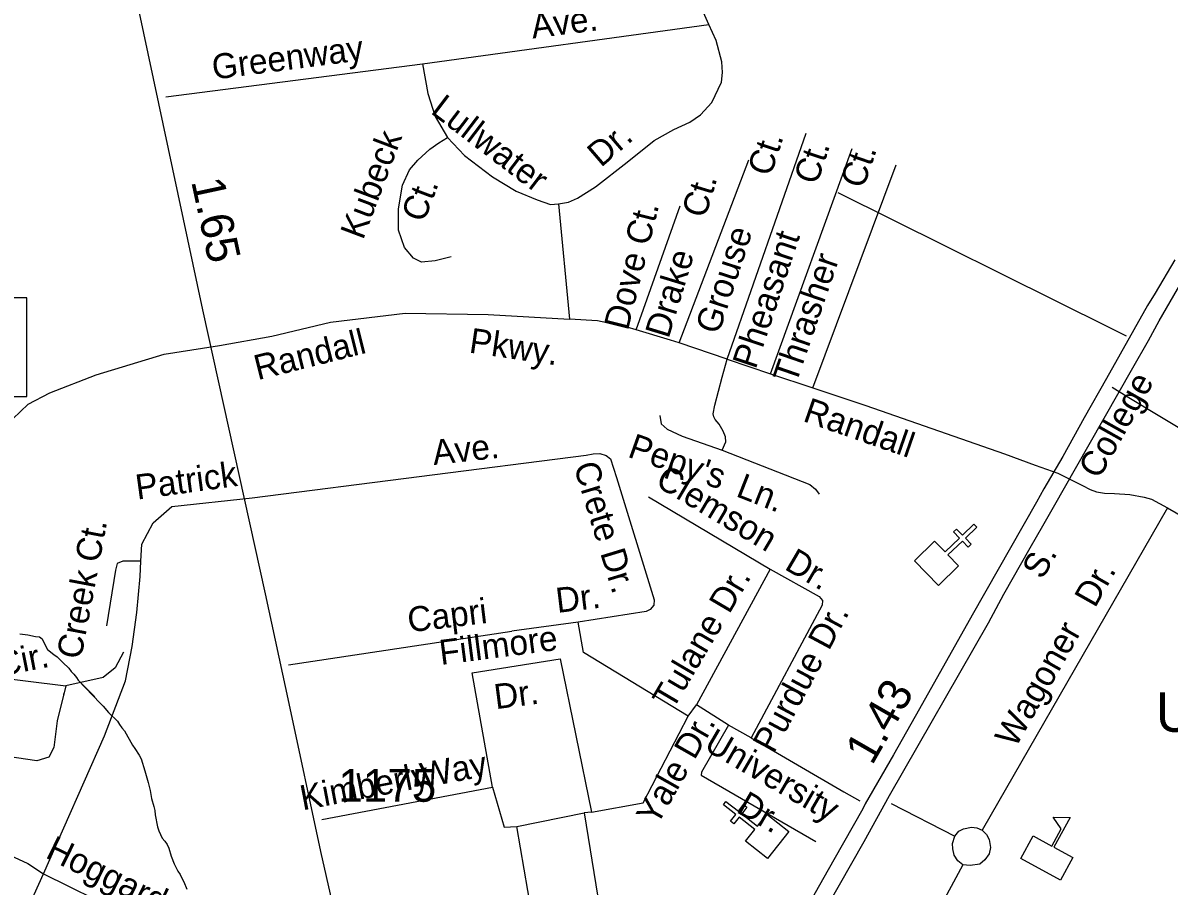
# Model space of a CAD drawing. Extents: x 2290055 to 2389491, y 66597 to 237875.
# Drawn here: x 2335553 to 2339912, y 175324 to 178607 of the extents above; entities that cross this region are included whole.
import ezdxf

# ---------------------------------------------------------------- set-up
doc = ezdxf.new("R2010")
doc.units = 0
for name, color, linetype in [('Exist Cultural Church CELL', 7, 'Continuous'), ('Exist Cultural Educational Facility College or University CELL', 7, 'Continuous'), ('Exist Cultural Educational Facility College or University Label', 7, 'Continuous'), ('Exist Hydrographic Creek Single Shore', 7, 'Continuous'), ('Exist Road Non-System Type 51', 7, 'Continuous'), ('Exist Road Non-System Type 51 Label', 7, 'Continuous'), ('Exist Road Primary US Divided Attributed', 7, 'Continuous'), ('Exist Road Primary US Label', 7, 'Continuous'), ('Exist Road Primary US Mileage Hundredths English Label', 7, 'Continuous'), ('Exist Road Secondary Mileage Hundredths English Label', 7, 'Continuous'), ('Exist Road Secondary Type 51 Attributed', 7, 'Continuous'), ('Exist Road Secondary Type 51 Number Label', 7, 'Continuous')]:
    doc.layers.add(name, color=color, linetype=linetype)

msp = doc.modelspace()

# ---------------------------------------------------------------- linework, layer by layer
at = {"layer": 'Exist Cultural Church CELL'}
for points in [[(2339020.2, 176635.4), (2339060, 176594.6), (2339114.6, 176647.7), (2339092.3, 176670.6), (2339103.8, 176681.8), (2339126.1, 176658.8), (2339169.2, 176700.7), (2339180.4, 176689.2), (2339137.2, 176647.3), (2339159.5, 176624.4), (2339148.1, 176613.2), (2339125.8, 176636.2), (2339071.1, 176583.1), (2339111.2, 176541.7), (2339034.9, 176467.5), (2338943.9, 176561.2)], [(2338301.6, 175494.6), (2338336.7, 175539.5), (2338276.8, 175586.5), (2338257, 175561.3), (2338244.4, 175571.2), (2338264.2, 175596.3), (2338216.9, 175633.5), (2338226.8, 175646.1), (2338274.1, 175608.9), (2338293.9, 175634.1), (2338306.4, 175624.2), (2338286.7, 175599.1), (2338346.6, 175552.1), (2338382.2, 175597.3), (2338466, 175531.6), (2338385.3, 175428.9)]]:
    msp.add_lwpolyline(points, close=True, dxfattribs=at)
at = {"layer": 'Exist Cultural Educational Facility College or University CELL'}
msp.add_lwpolyline([(2339347.7, 175428.7), (2339394.4, 175514.8), (2339465.6, 175476.1), (2339501.4, 175542.1), (2339471.6, 175585.9), (2339535.3, 175584.5), (2339474, 175471.6), (2339545.3, 175432.9), (2339498.6, 175346.9)], close=True, dxfattribs=at)
at = {"layer": 'Exist Hydrographic Creek Single Shore'}
msp.add_lwpolyline([(2335568.5, 177561.5), (2334323.2, 177561.5), (2334323.2, 177186), (2335568.5, 177186)], close=True, dxfattribs=at)
for points in [[(2335541.2, 176283.6), (2335571.7, 176279.8), (2335601.2, 176272.9), (2335616, 176271.3), (2335626.2, 176264.4), (2335639.5, 176237.2), (2335647.2, 176223.6), (2335671.2, 176204.8), (2335684, 176195.9), (2335704.7, 176174), (2335727.2, 176152.9), (2335736.7, 176140.5), (2335747.2, 176129.6), (2335756.5, 176117.6), (2335763, 176107.3)], [(2335827.2, 176044.2), (2335763, 176107.3), (2335847, 176019.5), (2335858.7, 176007.9), (2335879.2, 175984.4), (2335912.5, 175951), (2335920.5, 175937.9), (2335929.2, 175925.6), (2335939, 175913.8), (2335970, 175860), (2335979.2, 175847.4), (2335995.5, 175822), (2336002.5, 175807.9), (2336016.7, 175762.7), (2336029.5, 175718), (2336037, 175687.5), (2336042, 175656.7), (2336051.2, 175626.6), (2336054.2, 175611.1), (2336055.7, 175595.1), (2336064.5, 175549), (2336069.5, 175534.7), (2336083, 175506.7), (2336092.7, 175494.8), (2336101.5, 175481.9), (2336107.5, 175468.1), (2336116.5, 175438), (2336128.5, 175408.4), (2336142, 175381), (2336150.7, 175367.8), (2336157.5, 175354.3), (2336164.5, 175340.1), (2336176.2, 175311.9)]]:
    msp.add_lwpolyline(points, dxfattribs=at)
at = {"layer": 'Exist Road Non-System Type 51'}
for p, q in [((2337072.3, 178450.7), (2338161, 178600.1)), ((2336096.9, 178326), (2337072.3, 178450.7)), ((2338652.3, 177961.2), (2339687.6, 177447.2)), ((2339687.6, 177447.2), (2339748.3, 177417.1)), ((2339402.7, 176925.3), (2339467.3, 176901.7)), ((2339467.3, 176901.7), (2339488.8, 176893.9)), ((2339488.8, 176893.9), (2339509.1, 176883.9)), ((2339509.1, 176883.9), (2339569.8, 176853.9)), ((2337931.8, 176804.3), (2338394.9, 176528.6)), ((2339905.6, 176762.3), (2339200.6, 175536.2)), ((2338394.9, 176528.6), (2338115.1, 176013.1)), ((2337664.5, 176327.3), (2337411.8, 176293.4)), ((2338083, 175969.8), (2338115.1, 176013.1)), ((2338236.2, 175936.1), (2338115.1, 176013.1)), ((2338322.2, 175887.3), (2338236.2, 175936.1)), ((2335631.7, 175370.6), (2335863, 175896)), ((2338322.2, 175887.3), (2338675.4, 175682.1)), ((2336689.9, 175576.6), (2337339.4, 175700.4)), ((2338675.4, 175682.1), (2338735.5, 175648.5)), ((2338854.7, 175638.5), (2339097.4, 175514)), ((2337431.4, 175550.1), (2337687.3, 175602.3)), ((2337715.4, 175605.4), (2337687.3, 175602.3)), ((2337687.3, 175602.3), (2337740, 175282.1)), ((2337498.7, 175158.6), (2337431.4, 175550.1)), ((2339127.7, 175404.9), (2338771.7, 174746.6)), ((2335631.7, 175370.6), (2336090.9, 175144.9))]:
    msp.add_line(p, q, dxfattribs=at)
for points in [[(2338161, 178600.1), (2338024.7, 178908.8), (2337837.4, 179285.4), (2337650.6, 179662), (2337622.4, 179718.9), (2337594, 179779.9), (2337579, 179853.4), (2337544.6, 180016.2)], [(2337559.5, 177916), (2337589.6, 177919.1), (2337627.5, 177924.5), (2337662.6, 177940.1), (2337731.2, 177982.8), (2337851.5, 178077.5), (2337954.2, 178159.7), (2338028.4, 178200.7), (2338089.3, 178229), (2338130.2, 178256.6), (2338172.7, 178304.2), (2338209.6, 178381.8), (2338214.1, 178418.1), (2338210.6, 178458), (2338189.3, 178539.2), (2338161, 178600.1)], [(2337072.3, 178450.7), (2337092.9, 178337.6), (2337120.3, 178250.7), (2337168.4, 178170.5)], [(2338231.3, 177328.2), (2338531.6, 178187.5)], [(2337181.7, 177716.4), (2337120.7, 177701.8), (2337069.5, 177696.9), (2337037.9, 177711.5), (2337003.7, 177753), (2336981.8, 177818.9), (2336981.8, 177899.4), (2336996.4, 177989.7), (2337023.2, 178048.2), (2337054.9, 178084.8), (2337101.2, 178126.3), (2337135.3, 178150.7), (2337168.4, 178170.5)], [(2337168.4, 178170.5), (2337232.1, 178102.9), (2337339.4, 178021.1), (2337429.5, 177966.9), (2337508.9, 177934), (2337559.5, 177916)], [(2338396.6, 177272.7), (2338707, 178129)], [(2338048.8, 177389.5), (2338313.3, 178086.1)], [(2338556.5, 177219), (2338874.6, 178066.6)], [(2337589.6, 177919.1), (2337631.2, 177479.4)], [(2337885.6, 177438.9), (2338052.2, 177910.5)], [(2336300.7, 177379.8), (2336499.2, 177415.1), (2336723.4, 177468.8), (2337006.2, 177503), (2337323, 177498.1), (2337631.2, 177479.4)], [(2337885.6, 177438.9), (2337850.5, 177449.3), (2337738.4, 177473.7), (2337631.2, 177479.4)], [(2338048.8, 177389.5), (2338016.2, 177400.5), (2337885.6, 177438.9)], [(2334928.5, 176909.3), (2335163.5, 176966.2), (2335343.9, 177005.3), (2335485.3, 177073.6), (2335573, 177156.5), (2335655.9, 177200.4), (2335831.4, 177268.8), (2336089.7, 177346.8), (2336300.7, 177379.8)], [(2338231.3, 177328.2), (2338048.8, 177389.5)], [(2338212.9, 176981.5), (2338225.7, 177013.9), (2338225, 177031.9), (2338216, 177053.5), (2338201.1, 177081.1), (2338186.3, 177098.3), (2338180, 177108.2), (2338177.6, 177119.9), (2338184.1, 177152.3), (2338212.1, 177259.5), (2338231.3, 177328.2)], [(2338231.3, 177328.2), (2338396.6, 177272.7)], [(2338396.6, 177272.7), (2338556.5, 177219)], [(2338556.5, 177219), (2338758.6, 177151.1), (2339285.7, 176967.9), (2339402.7, 176925.3)], [(2341282.1, 176627.7), (2341127.9, 176611.9), (2341028.6, 176600), (2341000.3, 176600.9), (2340944.4, 176602.6), (2340894.1, 176606.5), (2340860.2, 176609.1), (2340833.7, 176614.3), (2340807.6, 176619.2), (2340773.1, 176628), (2340746.8, 176636.8), (2340710.1, 176651.4), (2340673.7, 176668), (2340632.9, 176686.4), (2340567.8, 176715.7), (2340473.6, 176764.2), (2340312.5, 176845.7), (2340007, 177030.8), (2339752.9, 177184.7), (2339695, 177219.7)], [(2337975.6, 177114.2), (2337980.8, 177082.3), (2338003.6, 177061.2), (2338060.8, 177035.5), (2338212.9, 176981.5)], [(2336425.5, 176800.5), (2337695.4, 176963), (2337721.1, 176967.9), (2337747.4, 176969), (2337771.6, 176962.1), (2337788.2, 176948.6), (2337811, 176877.6), (2337953.2, 176413), (2337952, 176392.9), (2337938.9, 176376.3), (2337923.1, 176367.8), (2337664.5, 176327.3)], [(2338212.9, 176981.5), (2338546.3, 176850.6), (2338567, 176833.4), (2338581.5, 176814)], [(2339569.8, 176853.9), (2339582.5, 176847.7), (2339611.4, 176832.7), (2339635.7, 176823.5), (2339665.7, 176818.8), (2339703.9, 176816.4), (2339762.1, 176812.8), (2339816.7, 176802.8), (2339844.9, 176796), (2339905.6, 176762.3)], [(2336119.6, 176767), (2336425.5, 176800.5)], [(2336002.1, 176559.7), (2336005.3, 176624.4), (2336048.6, 176704.9), (2336119.6, 176767)], [(2339905.6, 176762.3), (2340313.6, 176527.2), (2340420, 176453.9), (2340519.9, 176407.6), (2340560.7, 176389.2), (2340603.3, 176375.1), (2340631.6, 176364.1), (2340647.9, 176358.8), (2340674, 176354), (2340748, 176358.9), (2340821.6, 176365.7)], [(2335863, 175896), (2335943.5, 176104.6), (2335968.2, 176234.5), (2335986.8, 176364.5), (2335999.1, 176500.7), (2336002.1, 176559.7)], [(2336002.1, 176559.7), (2335933.3, 176559.7), (2335911.5, 176550.3), (2335905.3, 176525.4), (2335871.1, 176313.5)], [(2338394.9, 176528.6), (2338581.2, 176425.7), (2338587.4, 176418), (2338593.6, 176410.4), (2338592.3, 176392.3), (2338322.2, 175887.3)], [(2338083, 175969.8), (2337685.1, 176212.3), (2337664.5, 176327.3)], [(2336562.8, 176165), (2337411.8, 176293.4)], [(2335936.2, 176214.2), (2335904.1, 176154.5), (2335858.2, 176117.7), (2335716, 176085.6)], [(2337339.4, 175700.4), (2337262.1, 176135.5), (2337596.1, 176188.8), (2337715.4, 175605.4)], [(2335716, 176085.6), (2335683.9, 175952.4), (2335670.1, 175851.4), (2335651.7, 175814.6), (2335605.9, 175800.8), (2335202.1, 175860.5), (2335234.2, 176145.3), (2335716, 176085.6)], [(2335707.5, 176053.7), (2335706.8, 176053.4)], [(2337715.4, 175605.4), (2337911.9, 175641), (2338083, 175969.8)], [(2338236.2, 175936.1), (2338133.4, 175757.8), (2338131.9, 175745.9), (2338568.5, 175493.6)], [(2337339.4, 175700.4), (2337383.2, 175548.2), (2337431.4, 175550.1)], [(2335145, 175537.4), (2335211.2, 175530.2), (2335350.7, 175497.6), (2335486.5, 175448.8), (2335572.1, 175410.2), (2335631.7, 175370.6)], [(2339097.4, 175514), (2339112.4, 175532.7), (2339130.2, 175541.2), (2339160.1, 175548.3), (2339180.2, 175545.2), (2339200.6, 175536.2)], [(2339200.6, 175536.2), (2339217, 175520.7), (2339227.9, 175501.1), (2339233, 175471.1), (2339228.1, 175447), (2339210.9, 175424.3), (2339191.6, 175407.5), (2339155.7, 175402.1), (2339127.7, 175404.9)], [(2339127.7, 175404.9), (2339109, 175420.3), (2339094.1, 175441.7), (2339089.2, 175465.5), (2339088.4, 175485.4), (2339097.4, 175514)], [(2335085.1, 174175.9), (2335132.9, 174274.7), (2335342.9, 174732.9), (2335631.7, 175370.6)]]:
    msp.add_lwpolyline(points, dxfattribs=at)
at = {"layer": 'Exist Road Primary US Divided Attributed'}
for points in [[(2338377.2, 174834.2), (2338751.8, 175493.9), (2338848.6, 175668.4), (2339225.3, 176324.8), (2339283.2, 176433.8), (2339384.1, 176610.4), (2339431.7, 176694.2), (2339477.5, 176773.7), (2339556.1, 176911.5), (2339774.3, 177295), (2339834.1, 177398.7), (2339874, 177473.3), (2340008.4, 177706)], [(2339933.5, 177705.3), (2339858.7, 177579.1), (2339830.3, 177531.6), (2339674.3, 177253.9), (2339589.1, 177104.5), (2339507.8, 176957.1), (2339435.3, 176834.4), (2339407.5, 176783.6), (2339163.5, 176353.9), (2338962.9, 175998.2), (2338863.5, 175822.8), (2338756.6, 175637.4), (2338746.8, 175618.3), (2338637, 175423.5), (2338413.4, 175030.1)]]:
    msp.add_lwpolyline(points, dxfattribs=at)
at = {"layer": 'Exist Road Secondary Type 51 Attributed'}
msp.add_lwpolyline([(2335861.2, 179276.2), (2336236.2, 177515.4), (2336474.8, 176435.3), (2336564.5, 176018.3), (2336684.7, 175455.8), (2336727.5, 175265.7), (2336770.7, 175077), (2336806.3, 174897.3), (2336819.8, 174806.8), (2336825.7, 174745.5), (2336826.1, 174696.9), (2336826.1, 174618.1), (2336821.6, 174540.2), (2336803.6, 174380.3), (2336769.8, 174113.7), (2336745.5, 173922.2), (2336717.6, 173718.2), (2336679.5, 173437.4), (2336644.2, 173162.8), (2336624.3, 172705.1)], dxfattribs=at)

# ---------------------------------------------------------------- texts
at = {"layer": 'Exist Cultural Educational Facility College or University Label'}
msp.add_text('University of', height=150, dxfattribs=at).set_placement((2339861.8, 175910.7))
at = {"layer": 'Exist Road Non-System Type 51 Label'}
for s, rotation, p in [('Ave.', 7.2143, (2337491.6, 178547.1)), ('Greenway', 7.4184, (2336278.3, 178390.8)), ('Lullwater', 322.6936, (2337099.8, 178265.6)), ('Kubeck', 69.2687, (2336846.5, 177778.2)), ('Dr.', 40.7069, (2337751.3, 178054.6)), ('Ct.', 71.7886, (2338396.3, 178019)), ('Ct.', 71.6142, (2338572.5, 177987.4)), ('Ct.', 70.9926, (2338748.8, 177972.3)), ('Ct.', 73.0927, (2338147.4, 177860.3)), ('Ct.', 69.2687, (2337078.1, 177843.8)), ('Dove Ct.', 76.0134, (2337853.7, 177433.7)), ('Grouse', 71.7886, (2338198.6, 177418.1)), ('Pheasant', 71.6142, (2338339.5, 177286.4)), ('Drake', 73.0927, (2338008.4, 177403.2)), ('Thrasher', 70.9926, (2338492.9, 177229.6)), ('Randall', 14.0753, (2336446, 177247.6)), ('Pkwy.', 351.6751, (2337246.8, 177353.3)), ('Randall', 340.8181, (2338515.4, 177093.3)), ('Ave.', 6.2878, (2337115.6, 176925.1)), ("Pepy's", 340.4453, (2337849.1, 176957.7)), ('Patrick', 7.7614, (2335987.9, 176793.5)), ('Crete Dr.', 287.0072, (2337646.6, 176922.2)), ('Clemson', 329.235, (2337953.3, 176848.8)), ('Ln.', 338.5662, (2338260.6, 176807.9)), ('Creek Ct.', 79.2727, (2335774.1, 176182.9)), ('Dr.', 329.671, (2338445.2, 176531.1)), ('Dr.', 60.4743, (2339629.9, 176378.6)), ('Tulane Dr.', 59.4935, (2338023.9, 175990.6)), ('Dr.', 6.8957, (2337585.6, 176362.7)), ('Capri', 6.8957, (2337021.4, 176288.6)), ('Purdue Dr.', 61.8551, (2338408, 175823.9)), ('Wagoner', 60.4743, (2339327.5, 175846.1)), ('Fillmore', 7.3498, (2337142.7, 176164.6)), ('Cir.', 11.099, (2335464.4, 176120.5)), ('Dr.', 7.3498, (2337351.3, 175996.5)), ('Yale Dr.', 60.3645, (2337963.6, 175548.9)), ('University', 329.8419, (2338138.5, 175845.6)), ('Kimberly', 10.7951, (2336616.9, 175611.6)), ('Way', 10.7953, (2337074.5, 175697)), ('Dr.', 329.8419, (2338262.2, 175606.9)), ('Hoggard', 333.8296, (2335634.6, 175433.6))]:
    msp.add_text(s, height=95, rotation=rotation, dxfattribs=at).set_placement(p)
at = {"layer": 'Exist Road Primary US Label'}
msp.add_text('S.         College', height=95, rotation=60.5987, dxfattribs=at).set_placement((2339430.4, 176486.4))
at = {"layer": 'Exist Road Primary US Mileage Hundredths English Label'}
msp.add_text('1.43', height=125, rotation=60.1233, dxfattribs=at).set_placement((2338782.3, 175779.9))
at = {"layer": 'Exist Road Secondary Mileage Hundredths English Label'}
msp.add_text('1.65', height=125, rotation=282.1536, dxfattribs=at).set_placement((2336192.6, 178004.3))
at = {"layer": 'Exist Road Secondary Type 51 Number Label'}
msp.add_text('1175', height=125, dxfattribs=at).set_placement((2336752.9, 175644.7))

doc.saveas('drawing.dxf')
